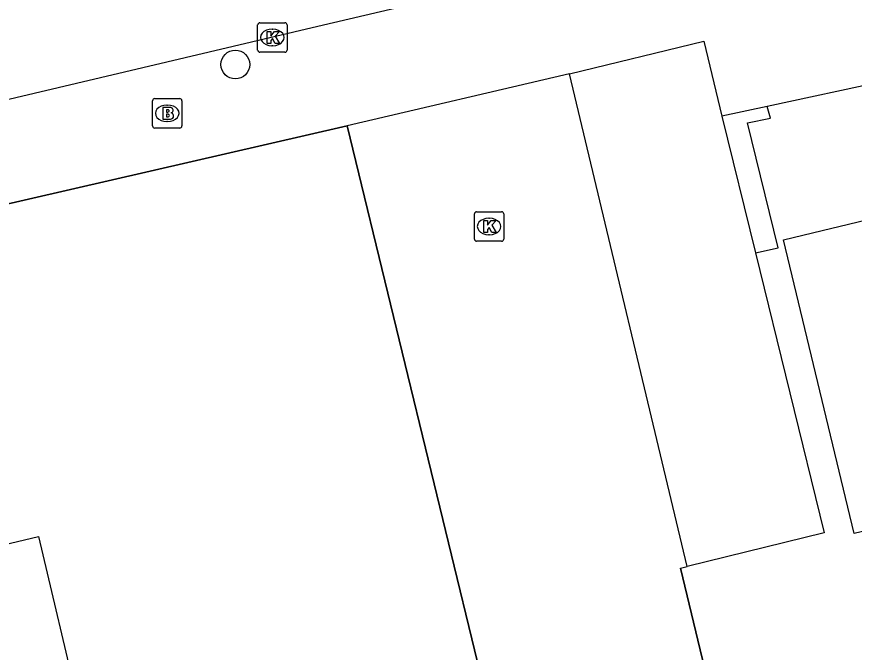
# Model space of a CAD drawing. Extents: x 158038 to 159242, y 380133 to 381214.
# Drawn here: x 159022.38 to 159050.83, y 380485.67 to 380507.27 of the extents above; entities that cross this region are included whole.
import ezdxf

# ---------------------------------------------------------------- set-up
doc = ezdxf.new("R2010")
doc.units = 0
for name, color, linetype in [('IMGEO_Boom', 7, 'Continuous'), ('IMGEO_Brandkraan', 7, 'Continuous'), ('IMGEO_Haag', 7, 'Continuous'), ('IMGEO_Hek', 7, 'Continuous'), ('IMGEO_Kolk', 7, 'Continuous'), ('IMGEO_Pand', 7, 'Continuous'), ('IMGEO_Parkeervlak_open', 7, 'Continuous'), ('IMGEO_Rijbaan_lokaal_open', 7, 'Continuous'), ('IMGEO_Voetpad_open', 7, 'Continuous')]:
    doc.layers.add(name, color=color, linetype=linetype)

msp = doc.modelspace()

# ---------------------------------------------------------------- linework, layer by layer
at = {"layer": 'IMGEO_Boom'}
msp.add_circle((159029.809, 380505.642), 0.489, dxfattribs=at)
at = {"layer": 'IMGEO_Brandkraan'}
for p, q in [((159026.996, 380503.558), (159026.996, 380504.41)), ((159027.071, 380504.484), (159027.923, 380504.484)), ((159027.484, 380504.264), (159027.509, 380504.264)), ((159027.997, 380504.41), (159027.997, 380503.558)), ((159027.507, 380503.704), (159027.482, 380503.704)), ((159027.923, 380503.484), (159027.071, 380503.484))]:
    msp.add_line(p, q, dxfattribs=at)
for points in [[(159026.996, 380503.558), (159026.996, 380504.41)], [(159027.071, 380504.484), (159027.923, 380504.484)], [(159027.997, 380504.41), (159027.997, 380503.558)], [(159027.344, 380504.184), (159027.344, 380503.784), (159027.557, 380503.784)], [(159027.575, 380504.184), (159027.344, 380504.184)], [(159027.523, 380504.103), (159027.469, 380504.103), (159027.469, 380504.027)], [(159027.469, 380504.027), (159027.522, 380504.027)], [(159027.531, 380503.951), (159027.469, 380503.951), (159027.469, 380503.87)], [(159027.469, 380503.87), (159027.531, 380503.87)], [(159027.923, 380503.484), (159027.071, 380503.484)]]:
    msp.add_lwpolyline(points, dxfattribs=at)
for centre, radius, start, end in [((159027.073, 380504.408), 0.0765, 91.552, 178.448), ((159027.073, 380504.408), 0.0765, 91.552, 178.448), ((159027.921, 380504.408), 0.0765, 1.552, 88.448), ((159027.921, 380504.408), 0.0765, 1.552, 88.448), ((159027.524, 380504.065), 0.0379, 267.8285, 90.9355), ((159027.579, 380504.039), 0.145, 59.4692, 91.5367), ((159027.604, 380504.086), 0.0922, 285.5137, 58.1501), ((159027.609, 380503.894), 0.105, 301.3115, 78.989), ((159027.532, 380503.91), 0.0404, 269.8759, 90.5077), ((159027.563, 380504.035), 0.251, 268.6676, 293.5347), ((159027.073, 380503.56), 0.0765, 181.552, 268.448), ((159027.073, 380503.56), 0.0765, 181.552, 268.448), ((159027.921, 380503.56), 0.0765, 271.552, 358.448), ((159027.921, 380503.56), 0.0765, 271.552, 358.448)]:
    msp.add_arc(centre, radius, start, end, dxfattribs=at)
for centre, major_axis, ratio, start_param, end_param in [((159027.483, 380503.984), (-0.387, 0.002), 0.722429, 4.712389, 7.853982), ((159027.508, 380503.984), (-0.39, 0.002), 0.717154, 1.570796, 4.712389)]:
    msp.add_ellipse(centre, major_axis=major_axis, ratio=ratio, start_param=start_param, end_param=end_param, dxfattribs=at)
at = {"layer": 'IMGEO_Haag'}
msp.add_lwpolyline([(159047.481, 380499.244), (159048.253, 380499.416), (159047.211, 380503.663), (159047.988, 380503.82), (159047.879, 380504.22)], dxfattribs=at)
at = {"layer": 'IMGEO_Hek'}
for points in [[(159014.797, 380499.231), (159033.61, 380503.556)], [(159033.61, 380503.556), (159038.335, 380484.12)], [(159044.927, 380488.53), (159046.793, 380480.813), (159046.498, 380480.743), (159047.615, 380476.121)]]:
    msp.add_lwpolyline(points, dxfattribs=at)
at = {"layer": 'IMGEO_Kolk'}
for p, q in [((159030.568, 380506.136), (159030.568, 380506.988)), ((159030.643, 380507.062), (159031.495, 380507.062)), ((159031.056, 380506.842), (159031.081, 380506.842)), ((159031.569, 380506.988), (159031.569, 380506.136)), ((159031.079, 380506.282), (159031.054, 380506.282)), ((159031.495, 380506.062), (159030.643, 380506.062)), ((159037.929, 380499.713), (159037.929, 380500.565)), ((159038.004, 380500.639), (159038.856, 380500.639)), ((159038.93, 380500.565), (159038.93, 380499.713)), ((159038.417, 380500.419), (159038.442, 380500.419)), ((159038.44, 380499.859), (159038.415, 380499.859)), ((159038.856, 380499.639), (159038.004, 380499.639))]:
    msp.add_line(p, q, dxfattribs=at)
for points in [[(159030.568, 380506.136), (159030.568, 380506.988)], [(159030.643, 380507.062), (159031.495, 380507.062)], [(159031.569, 380506.988), (159031.569, 380506.136)], [(159030.889, 380506.762), (159031.012, 380506.762), (159031.012, 380506.611), (159031.142, 380506.762), (159031.306, 380506.762), (159031.16, 380506.611), (159031.313, 380506.362), (159031.161, 380506.362), (159031.076, 380506.526), (159031.012, 380506.459), (159031.012, 380506.362), (159030.889, 380506.362), (159030.889, 380506.762)], [(159031.495, 380506.062), (159030.643, 380506.062)], [(159037.929, 380499.713), (159037.929, 380500.565)], [(159038.004, 380500.639), (159038.856, 380500.639)], [(159038.93, 380500.565), (159038.93, 380499.713)], [(159038.25, 380500.339), (159038.373, 380500.339), (159038.373, 380500.188), (159038.503, 380500.339), (159038.667, 380500.339), (159038.521, 380500.188), (159038.674, 380499.939), (159038.522, 380499.939), (159038.437, 380500.103), (159038.373, 380500.036), (159038.373, 380499.939), (159038.25, 380499.939), (159038.25, 380500.339)], [(159038.856, 380499.639), (159038.004, 380499.639)]]:
    msp.add_lwpolyline(points, dxfattribs=at)
for centre, start, end in [((159030.645, 380506.986), 91.552, 178.448), ((159030.645, 380506.986), 91.552, 178.448), ((159031.493, 380506.986), 1.552, 88.448), ((159031.493, 380506.986), 1.552, 88.448), ((159030.645, 380506.138), 181.552, 268.448), ((159030.645, 380506.138), 181.552, 268.448), ((159031.493, 380506.138), 271.552, 358.448), ((159031.493, 380506.138), 271.552, 358.448), ((159038.006, 380500.563), 91.552, 178.448), ((159038.006, 380500.563), 91.552, 178.448), ((159038.854, 380500.563), 1.552, 88.448), ((159038.854, 380500.563), 1.552, 88.448), ((159038.006, 380499.715), 181.552, 268.448), ((159038.006, 380499.715), 181.552, 268.448), ((159038.854, 380499.715), 271.552, 358.448), ((159038.854, 380499.715), 271.552, 358.448)]:
    msp.add_arc(centre, 0.0765, start, end, dxfattribs=at)
for centre, major_axis, ratio, start_param, end_param in [((159031.055, 380506.562), (-0.387, 0.002), 0.722429, 4.712389, 7.853982), ((159031.08, 380506.562), (-0.39, 0.002), 0.717154, 1.570796, 4.712389), ((159038.416, 380500.139), (-0.387, 0.002), 0.722429, 4.712389, 7.853982), ((159038.441, 380500.139), (-0.39, 0.002), 0.717154, 1.570796, 4.712389)]:
    msp.add_ellipse(centre, major_axis=major_axis, ratio=ratio, start_param=start_param, end_param=end_param, dxfattribs=at)
at = {"layer": 'IMGEO_Pand'}
for points in [[(159056.265, 380491.008), (159050.826, 380489.704), (159048.433, 380499.686), (159049.742, 380500), (159051.531, 380500.429), (159051.635, 380500), (159051.844, 380499.134), (159055.426, 380500), (159057.224, 380500.431), (159057.325, 380500), (159057.896, 380497.553)], [(159020.213, 380488.914), (159023.118, 380489.603), (159024.494, 380483.8), (159021.636, 380483.122), (159022.251, 380480.529)]]:
    msp.add_lwpolyline(points, dxfattribs=at)
at = {"layer": 'IMGEO_Parkeervlak_open'}
for points in [[(159046.341, 380503.89), (159047.481, 380499.244)], [(159047.481, 380499.244), (159049.817, 380489.731), (159045.163, 380488.588)]]:
    msp.add_lwpolyline(points, dxfattribs=at)
at = {"layer": 'IMGEO_Rijbaan_lokaal_open'}
for points in [[(159041.877, 380509.115), (159041.279, 380508.969), (159032.615, 380506.938), (158980.111, 380494.53)], [(159041.164, 380505.33), (159033.61, 380503.556)], [(159045.163, 380488.588), (159041.164, 380505.33)], [(159045.71, 380471.476), (159044.838, 380471.265), (159044.232, 380473.746), (159043.431, 380477.026), (159040.197, 380476.234), (159039.549, 380478.964), (159038.335, 380484.12), (159033.61, 380503.556)], [(159047.615, 380476.121), (159046.498, 380480.743), (159046.793, 380480.813), (159044.927, 380488.53), (159045.163, 380488.588)]]:
    msp.add_lwpolyline(points, dxfattribs=at)
at = {"layer": 'IMGEO_Voetpad_open'}
for points in [[(159041.164, 380505.33), (159045.728, 380506.436), (159046.341, 380503.89)], [(159057.144, 380506.316), (159055.902, 380506.034), (159052.677, 380505.268), (159051.869, 380505.076), (159047.879, 380504.22)], [(159047.879, 380504.22), (159046.341, 380503.89)], [(159033.61, 380503.556), (159014.797, 380499.231)]]:
    msp.add_lwpolyline(points, dxfattribs=at)

doc.saveas('drawing.dxf')
